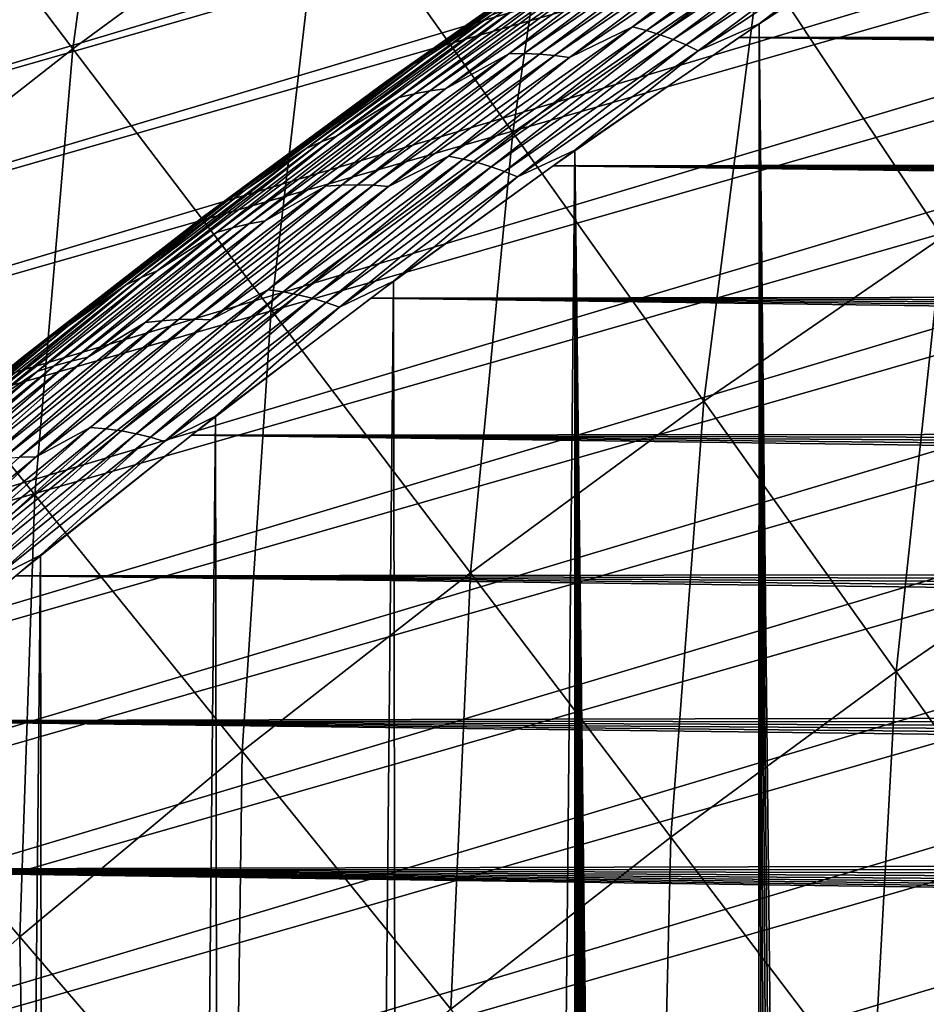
# Model space of a CAD drawing. Header units: millimetres. Extents: x -50 to 50, y -50 to 50.
# Tile 475 of 562: x -18.5 to -15.8, y 21.3 to 24.3. Entities that reach past the tile are written whole.
import ezdxf

# ---------------------------------------------------------------- set-up
doc = ezdxf.new("R2010")
doc.units = ezdxf.units.MM
doc.header["$LTSCALE"] = 65.185185
for name, color, linetype in [('1', 7, 'CONTINUOUS'), ('2', 7, 'CONTINUOUS'), ('29', 7, 'CONTINUOUS'), ('36', 7, 'CONTINUOUS'), ('39', 7, 'CONTINUOUS'), ('46', 7, 'CONTINUOUS')]:
    doc.layers.add(name, color=color, linetype=linetype)

msp = doc.modelspace()

# ---------------------------------------------------------------- linework, layer by layer
at = {"layer": '1', "color": 7, "linetype": 'Continuous', "true_color": 0xf5f5f5}
for points in [[(-15.7879, 24.6233), (11.0659, 24.2917), (-16.3566, 24.2492), (-15.7879, 24.6233)], [(11.0659, 24.2917), (11.012, 24.2), (-16.3566, 24.2492), (11.0659, 24.2917)], [(-16.3566, 24.2492), (10.8788, 23.9102), (-16.9164, 23.862), (-16.3566, 24.2492)], [(11.012, 24.2), (10.9627, 24.1057), (-16.3566, 24.2492), (11.012, 24.2)], [(10.9627, 24.1057), (10.9183, 24.009), (-16.3566, 24.2492), (10.9627, 24.1057)], [(10.9183, 24.009), (10.8788, 23.9102), (-16.3566, 24.2492), (10.9183, 24.009)], [(10.8788, 23.9102), (10.8444, 23.8095), (-16.9164, 23.862), (10.8788, 23.9102)], [(-16.9164, 23.862), (10.7723, 23.4989), (-17.4671, 23.462), (-16.9164, 23.862)], [(10.7911, 23.6036), (10.7723, 23.4989), (-16.9164, 23.862), (10.7911, 23.6036)], [(10.8444, 23.8095), (10.8151, 23.7073), (-16.9164, 23.862), (10.8444, 23.8095)], [(10.8151, 23.7073), (10.7911, 23.6036), (-16.9164, 23.862), (10.8151, 23.7073)], [(10.7723, 23.4989), (10.7589, 23.3933), (-17.4671, 23.462), (10.7723, 23.4989)], [(-17.4671, 23.462), (10.7508, 23.0744), (-18.0083, 23.0491), (-17.4671, 23.462)], [(10.7589, 23.3933), (10.7508, 23.2873), (-17.4671, 23.462), (10.7589, 23.3933)], [(10.7508, 23.2873), (10.7481, 23.1809), (-17.4671, 23.462), (10.7508, 23.2873)], [(10.7481, 23.1809), (10.7508, 23.0744), (-17.4671, 23.462), (10.7481, 23.1809)], [(-18.0083, 23.0491), (10.8151, 22.6545), (-18.5397, 22.6239), (-18.0083, 23.0491)], [(10.7508, 23.0744), (10.7589, 22.9685), (-18.0083, 23.0491), (10.7508, 23.0744)], [(10.7589, 22.9685), (10.7723, 22.8629), (-18.0083, 23.0491), (10.7589, 22.9685)], [(10.7723, 22.8629), (10.7911, 22.7582), (-18.0083, 23.0491), (10.7723, 22.8629)], [(10.7911, 22.7582), (10.8151, 22.6545), (-18.0083, 23.0491), (10.7911, 22.7582)], [(10.8151, 22.6545), (10.8444, 22.5522), (-18.5397, 22.6239), (10.8151, 22.6545)], [(-18.5397, 22.6239), (10.9627, 22.2561), (-19.0612, 22.1863), (-18.5397, 22.6239)], [(10.8444, 22.5522), (10.8788, 22.4515), (-18.5397, 22.6239), (10.8444, 22.5522)], [(10.8788, 22.4515), (10.9183, 22.3527), (-18.5397, 22.6239), (10.8788, 22.4515)], [(10.9183, 22.3527), (10.9627, 22.2561), (-18.5397, 22.6239), (10.9183, 22.3527)], [(10.9627, 22.2561), (11.012, 22.1617), (-19.0612, 22.1863), (10.9627, 22.2561)], [(-19.0612, 22.1863), (11.2547, 21.813), (-19.5723, 21.7368), (-19.0612, 22.1863)], [(11.1875, 21.8955), (11.2547, 21.813), (-19.0612, 22.1863), (11.1875, 21.8955)], [(11.012, 22.1617), (11.0659, 22.0701), (-19.0612, 22.1863), (11.012, 22.1617)], [(11.0659, 22.0701), (11.1245, 21.9812), (-19.0612, 22.1863), (11.0659, 22.0701)], [(11.1245, 21.9812), (11.1875, 21.8955), (-19.0612, 22.1863), (11.1245, 21.9812)], [(11.2547, 21.813), (11.326, 21.7341), (-19.5723, 21.7368), (11.2547, 21.813)], [(-19.5723, 21.7368), (11.9233, 21.2955), (-20.0728, 21.2755), (-19.5723, 21.7368)], [(11.326, 21.7341), (11.4013, 21.6588), (-19.5723, 21.7368), (11.326, 21.7341)], [(11.4013, 21.6588), (11.4802, 21.5875), (-19.5723, 21.7368), (11.4013, 21.6588)], [(11.4802, 21.5875), (11.5626, 21.5203), (-19.5723, 21.7368), (11.4802, 21.5875)], [(11.5626, 21.5203), (11.6484, 21.4573), (-19.5723, 21.7368), (11.5626, 21.5203)], [(11.6484, 21.4573), (11.7372, 21.3987), (-19.5723, 21.7368), (11.6484, 21.4573)], [(11.7372, 21.3987), (11.829, 21.3448), (-19.5723, 21.7368), (11.7372, 21.3987)], [(11.829, 21.3448), (11.9233, 21.2955), (-19.5723, 21.7368), (11.829, 21.3448)]]:
    msp.add_3dface(points, dxfattribs=at)
at = {"layer": '2', "color": 7, "linetype": 'Continuous', "true_color": 0xf5f5f5}
for points in [[(-15.729, 24.6609, 4.3), (-16.294, 24.2913, 4.3), (-15.7982, -20.4757, 4.3), (-15.729, 24.6609, 4.3)], [(-15.6776, -20.3497, 4.3), (-15.729, 24.6609, 4.3), (-15.7982, -20.4757, 4.3), (-15.6776, -20.3497, 4.3)], [(-16.294, 24.2913, 4.3), (-16.8502, 23.9089, 4.3), (-16.3132, -21.1781, 4.3), (-16.294, 24.2913, 4.3)], [(-16.2227, -21.0289, 4.3), (-16.294, 24.2913, 4.3), (-16.3132, -21.1781, 4.3), (-16.2227, -21.0289, 4.3)], [(-15.9133, -20.607, 4.3), (-16.294, 24.2913, 4.3), (-16.0225, -20.743, 4.3), (-15.9133, -20.607, 4.3)], [(-15.7982, -20.4757, 4.3), (-16.294, 24.2913, 4.3), (-15.9133, -20.607, 4.3), (-15.7982, -20.4757, 4.3)], [(-16.1257, -20.8838, 4.3), (-16.294, 24.2913, 4.3), (-16.2227, -21.0289, 4.3), (-16.1257, -20.8838, 4.3)], [(-16.0225, -20.743, 4.3), (-16.294, 24.2913, 4.3), (-16.1257, -20.8838, 4.3), (-16.0225, -20.743, 4.3)], [(-16.8502, 23.9089, 4.3), (-17.3975, 23.5136, 4.3), (-17.3196, -23.5711, 4.3), (-16.8502, 23.9089, 4.3)], [(-16.8491, -23.1781, 4.3), (-16.8502, 23.9089, 4.3), (-17.3196, -23.5711, 4.3), (-16.8491, -23.1781, 4.3)], [(-16.8453, -23.0035, 4.3), (-16.8502, 23.9089, 4.3), (-16.8491, -23.1781, 4.3), (-16.8453, -23.0035, 4.3)], [(-16.8339, -22.8295, 4.3), (-16.8502, 23.9089, 4.3), (-16.8453, -23.0035, 4.3), (-16.8339, -22.8295, 4.3)], [(-16.8149, -22.656, 4.3), (-16.8502, 23.9089, 4.3), (-16.8339, -22.8295, 4.3), (-16.8149, -22.656, 4.3)], [(-16.7883, -22.4835, 4.3), (-16.8502, 23.9089, 4.3), (-16.8149, -22.656, 4.3), (-16.7883, -22.4835, 4.3)], [(-16.7543, -22.3123, 4.3), (-16.8502, 23.9089, 4.3), (-16.7883, -22.4835, 4.3), (-16.7543, -22.3123, 4.3)], [(-16.7128, -22.1428, 4.3), (-16.8502, 23.9089, 4.3), (-16.7543, -22.3123, 4.3), (-16.7128, -22.1428, 4.3)], [(-16.664, -21.9753, 4.3), (-16.8502, 23.9089, 4.3), (-16.7128, -22.1428, 4.3), (-16.664, -21.9753, 4.3)], [(-16.6079, -21.81, 4.3), (-16.8502, 23.9089, 4.3), (-16.664, -21.9753, 4.3), (-16.6079, -21.81, 4.3)], [(-16.5446, -21.6474, 4.3), (-16.8502, 23.9089, 4.3), (-16.6079, -21.81, 4.3), (-16.5446, -21.6474, 4.3)], [(-16.4743, -21.4876, 4.3), (-16.8502, 23.9089, 4.3), (-16.5446, -21.6474, 4.3), (-16.4743, -21.4876, 4.3)], [(-16.3972, -21.3311, 4.3), (-16.8502, 23.9089, 4.3), (-16.4743, -21.4876, 4.3), (-16.3972, -21.3311, 4.3)], [(-16.3132, -21.1781, 4.3), (-16.8502, 23.9089, 4.3), (-16.3972, -21.3311, 4.3), (-16.3132, -21.1781, 4.3)], [(-17.3975, 23.5136, 4.3), (-17.9355, 23.1059, 4.3), (-17.8587, -23.1653, 4.3), (-17.3975, 23.5136, 4.3)], [(-17.3196, -23.5711, 4.3), (-17.3975, 23.5136, 4.3), (-17.8587, -23.1653, 4.3), (-17.3196, -23.5711, 4.3)], [(-17.9355, 23.1059, 4.3), (-18.464, 22.6858, 4.3), (-18.3886, -22.7469, 4.3), (-17.9355, 23.1059, 4.3)], [(-17.8587, -23.1653, 4.3), (-17.9355, 23.1059, 4.3), (-18.3886, -22.7469, 4.3), (-17.8587, -23.1653, 4.3)], [(-18.464, 22.6858, 4.3), (-18.9826, 22.2536, 4.3), (-18.9088, -22.3164, 4.3), (-18.464, 22.6858, 4.3)], [(-18.3886, -22.7469, 4.3), (-18.464, 22.6858, 4.3), (-18.9088, -22.3164, 4.3), (-18.3886, -22.7469, 4.3)]]:
    msp.add_3dface(points, dxfattribs=at)
at = {"layer": '29', "color": 7, "linetype": 'Continuous', "true_color": 0xf5f5f5}
for points in [[(-16.6769, 24.2819, 4.255), (-16.6345, 24.2709, 4.2687), (-16.113, 24.6596, 4.255), (-16.6769, 24.2819, 4.255)], [(-16.6769, 24.2819, 4.255), (-16.113, 24.6596, 4.255), (-16.3128, 24.5663, 4.2391), (-16.6769, 24.2819, 4.255)], [(-16.6345, 24.2709, 4.2687), (-16.0726, 24.6466, 4.2687), (-16.113, 24.6596, 4.255), (-16.6345, 24.2709, 4.2687)], [(-16.294, 24.2913, 4.3), (-15.729, 24.6609, 4.3), (-15.923, 24.5777, 4.2988), (-16.294, 24.2913, 4.3)], [(-16.6345, 24.2709, 4.2687), (-16.5932, 24.2581, 4.2799), (-16.0726, 24.6466, 4.2687), (-16.6345, 24.2709, 4.2687)], [(-16.5932, 24.2581, 4.2799), (-16.0332, 24.6318, 4.2799), (-16.0726, 24.6466, 4.2687), (-16.5932, 24.2581, 4.2799)], [(-16.5932, 24.2581, 4.2799), (-16.5533, 24.2434, 4.2887), (-16.0332, 24.6318, 4.2799), (-16.5932, 24.2581, 4.2799)], [(-16.5533, 24.2434, 4.2887), (-15.9952, 24.6152, 4.2887), (-16.0332, 24.6318, 4.2799), (-16.5533, 24.2434, 4.2887)], [(-16.5533, 24.2434, 4.2887), (-16.5148, 24.2271, 4.295), (-15.9952, 24.6152, 4.2887), (-16.5533, 24.2434, 4.2887)], [(-16.5148, 24.2271, 4.295), (-15.9584, 24.5972, 4.295), (-15.9952, 24.6152, 4.2887), (-16.5148, 24.2271, 4.295)], [(-16.5148, 24.2271, 4.295), (-16.4778, 24.2093, 4.2988), (-15.9584, 24.5972, 4.295), (-16.5148, 24.2271, 4.295)], [(-16.4778, 24.2093, 4.2988), (-15.923, 24.5777, 4.2988), (-15.9584, 24.5972, 4.295), (-16.4778, 24.2093, 4.2988)], [(-17.2979, 24.1901, 3.9064), (-16.7427, 24.5777, 3.9064), (-16.7826, 24.5582, 3.8712), (-17.2979, 24.1901, 3.9064)], [(-17.2979, 24.1901, 3.9064), (-17.1064, 24.3152, 3.941), (-16.7427, 24.5777, 3.9064), (-17.2979, 24.1901, 3.9064)], [(-17.0495, 24.2006, 4.1538), (-17.0033, 24.2011, 4.1781), (-16.4868, 24.5874, 4.1538), (-17.0495, 24.2006, 4.1538)], [(-17.0495, 24.2006, 4.1538), (-16.4868, 24.5874, 4.1538), (-16.6871, 24.4814, 4.1277), (-17.0495, 24.2006, 4.1538)], [(-17.0033, 24.2011, 4.1781), (-16.4427, 24.5854, 4.1781), (-16.4868, 24.5874, 4.1538), (-17.0033, 24.2011, 4.1781)], [(-17.0033, 24.2011, 4.1781), (-16.9572, 24.1995, 4.2005), (-16.4427, 24.5854, 4.1781), (-17.0033, 24.2011, 4.1781)], [(-16.9572, 24.1995, 4.2005), (-16.3988, 24.5813, 4.2005), (-16.4427, 24.5854, 4.1781), (-16.9572, 24.1995, 4.2005)], [(-16.9572, 24.1995, 4.2005), (-16.9119, 24.1953, 4.2209), (-16.3988, 24.5813, 4.2005), (-16.9572, 24.1995, 4.2005)], [(-16.9119, 24.1953, 4.2209), (-16.3556, 24.5748, 4.2209), (-16.3988, 24.5813, 4.2005), (-16.9119, 24.1953, 4.2209)], [(-16.9119, 24.1953, 4.2209), (-16.8671, 24.1891, 4.2391), (-16.3556, 24.5748, 4.2209), (-16.9119, 24.1953, 4.2209)], [(-16.8671, 24.1891, 4.2391), (-16.3128, 24.5663, 4.2391), (-16.3556, 24.5748, 4.2209), (-16.8671, 24.1891, 4.2391)], [(-16.8671, 24.1891, 4.2391), (-16.6769, 24.2819, 4.255), (-16.3128, 24.5663, 4.2391), (-16.8671, 24.1891, 4.2391)], [(-16.4778, 24.2093, 4.2988), (-16.294, 24.2913, 4.3), (-15.923, 24.5777, 4.2988), (-16.4778, 24.2093, 4.2988)], [(-17.3807, 24.1433, 3.8357), (-17.3399, 24.1679, 3.8712), (-16.8213, 24.5363, 3.8357), (-17.3807, 24.1433, 3.8357)], [(-17.3807, 24.1433, 3.8357), (-16.8213, 24.5363, 3.8357), (-16.8587, 24.5122, 3.8), (-17.3807, 24.1433, 3.8357)], [(-17.3399, 24.1679, 3.8712), (-16.7826, 24.5582, 3.8712), (-16.8213, 24.5363, 3.8357), (-17.3399, 24.1679, 3.8712)], [(-17.3399, 24.1679, 3.8712), (-17.2979, 24.1901, 3.9064), (-16.7826, 24.5582, 3.8712), (-17.3399, 24.1679, 3.8712)], [(-17.4201, 24.1165, 3.8), (-17.3807, 24.1433, 3.8357), (-16.8587, 24.5122, 3.8), (-17.4201, 24.1165, 3.8)], [(-17.2878, 24.0886, 4.0999), (-16.7321, 24.4779, 4.0999), (-16.777, 24.4718, 4.0705), (-17.2878, 24.0886, 4.0999)], [(-17.2878, 24.0886, 4.0999), (-17.2406, 24.0948, 4.1277), (-16.7321, 24.4779, 4.0999), (-17.2878, 24.0886, 4.0999)], [(-17.2406, 24.0948, 4.1277), (-16.6871, 24.4814, 4.1277), (-16.7321, 24.4779, 4.0999), (-17.2406, 24.0948, 4.1277)], [(-17.2406, 24.0948, 4.1277), (-17.0495, 24.2006, 4.1538), (-16.6871, 24.4814, 4.1277), (-17.2406, 24.0948, 4.1277)], [(-17.3818, 24.0685, 4.0398), (-16.8217, 24.4633, 4.0398), (-17.0186, 24.3462, 4.0079), (-17.3818, 24.0685, 4.0398)], [(-17.3818, 24.0685, 4.0398), (-17.3349, 24.0799, 4.0705), (-16.8217, 24.4633, 4.0398), (-17.3818, 24.0685, 4.0398)], [(-17.3349, 24.0799, 4.0705), (-17.2878, 24.0886, 4.0999), (-16.777, 24.4718, 4.0705), (-17.3349, 24.0799, 4.0705)], [(-17.3349, 24.0799, 4.0705), (-16.777, 24.4718, 4.0705), (-16.8217, 24.4633, 4.0398), (-17.3349, 24.0799, 4.0705)], [(-17.616, 23.9345, 3.9749), (-17.0629, 24.3319, 3.9749), (-17.1064, 24.3152, 3.941), (-17.616, 23.9345, 3.9749)], [(-17.616, 23.9345, 3.9749), (-17.5696, 23.9516, 4.0079), (-17.0629, 24.3319, 3.9749), (-17.616, 23.9345, 3.9749)], [(-17.5696, 23.9516, 4.0079), (-17.3818, 24.0685, 4.0398), (-17.0186, 24.3462, 4.0079), (-17.5696, 23.9516, 4.0079)], [(-17.5696, 23.9516, 4.0079), (-17.0186, 24.3462, 4.0079), (-17.0629, 24.3319, 3.9749), (-17.5696, 23.9516, 4.0079)], [(-17.6616, 23.9149, 3.941), (-17.616, 23.9345, 3.9749), (-17.1064, 24.3152, 3.941), (-17.6616, 23.9149, 3.941)], [(-17.6616, 23.9149, 3.941), (-17.1064, 24.3152, 3.941), (-17.2979, 24.1901, 3.9064), (-17.6616, 23.9149, 3.941)], [(-17.2319, 23.8912, 4.255), (-17.1876, 23.8824, 4.2687), (-16.6769, 24.2819, 4.255), (-17.2319, 23.8912, 4.255)], [(-17.2319, 23.8912, 4.255), (-16.6769, 24.2819, 4.255), (-16.8671, 24.1891, 4.2391), (-17.2319, 23.8912, 4.255)], [(-17.1876, 23.8824, 4.2687), (-16.6345, 24.2709, 4.2687), (-16.6769, 24.2819, 4.255), (-17.1876, 23.8824, 4.2687)], [(-17.1876, 23.8824, 4.2687), (-17.1444, 23.8717, 4.2799), (-16.6345, 24.2709, 4.2687), (-17.1876, 23.8824, 4.2687)], [(-17.1444, 23.8717, 4.2799), (-16.5932, 24.2581, 4.2799), (-16.6345, 24.2709, 4.2687), (-17.1444, 23.8717, 4.2799)], [(-16.8502, 23.9089, 4.3), (-16.294, 24.2913, 4.3), (-16.4778, 24.2093, 4.2988), (-16.8502, 23.9089, 4.3)], [(-17.1444, 23.8717, 4.2799), (-17.1028, 23.8589, 4.2887), (-16.5932, 24.2581, 4.2799), (-17.1444, 23.8717, 4.2799)], [(-17.1028, 23.8589, 4.2887), (-16.5533, 24.2434, 4.2887), (-16.5932, 24.2581, 4.2799), (-17.1028, 23.8589, 4.2887)], [(-17.1028, 23.8589, 4.2887), (-17.0626, 23.8445, 4.295), (-16.5533, 24.2434, 4.2887), (-17.1028, 23.8589, 4.2887)], [(-17.0626, 23.8445, 4.295), (-16.5148, 24.2271, 4.295), (-16.5533, 24.2434, 4.2887), (-17.0626, 23.8445, 4.295)], [(-17.0626, 23.8445, 4.295), (-17.024, 23.8284, 4.2988), (-16.5148, 24.2271, 4.295), (-17.0626, 23.8445, 4.295)], [(-17.024, 23.8284, 4.2988), (-16.4778, 24.2093, 4.2988), (-16.5148, 24.2271, 4.295), (-17.024, 23.8284, 4.2988)], [(-17.024, 23.8284, 4.2988), (-16.8502, 23.9089, 4.3), (-16.4778, 24.2093, 4.2988), (-17.024, 23.8284, 4.2988)], [(-17.8442, 23.7901, 3.9064), (-17.2979, 24.1901, 3.9064), (-17.3399, 24.1679, 3.8712), (-17.8442, 23.7901, 3.9064)], [(-17.8442, 23.7901, 3.9064), (-17.6616, 23.9149, 3.941), (-17.2979, 24.1901, 3.9064), (-17.8442, 23.7901, 3.9064)], [(-17.6032, 23.8009, 4.1538), (-17.0495, 24.2006, 4.1538), (-17.2406, 24.0948, 4.1277), (-17.6032, 23.8009, 4.1538)], [(-17.6032, 23.8009, 4.1538), (-17.5549, 23.804, 4.1781), (-17.0495, 24.2006, 4.1538), (-17.6032, 23.8009, 4.1538)], [(-17.5549, 23.804, 4.1781), (-17.0033, 24.2011, 4.1781), (-17.0495, 24.2006, 4.1538), (-17.5549, 23.804, 4.1781)], [(-17.5549, 23.804, 4.1781), (-17.5067, 23.8049, 4.2005), (-17.0033, 24.2011, 4.1781), (-17.5549, 23.804, 4.1781)], [(-17.5067, 23.8049, 4.2005), (-16.9572, 24.1995, 4.2005), (-17.0033, 24.2011, 4.1781), (-17.5067, 23.8049, 4.2005)], [(-17.5067, 23.8049, 4.2005), (-17.4594, 23.8033, 4.2209), (-16.9572, 24.1995, 4.2005), (-17.5067, 23.8049, 4.2005)], [(-17.4594, 23.8033, 4.2209), (-16.9119, 24.1953, 4.2209), (-16.9572, 24.1995, 4.2005), (-17.4594, 23.8033, 4.2209)], [(-17.4594, 23.8033, 4.2209), (-17.4126, 23.7994, 4.2391), (-16.9119, 24.1953, 4.2209), (-17.4594, 23.8033, 4.2209)], [(-17.4126, 23.7994, 4.2391), (-16.8671, 24.1891, 4.2391), (-16.9119, 24.1953, 4.2209), (-17.4126, 23.7994, 4.2391)], [(-17.4126, 23.7994, 4.2391), (-17.2319, 23.8912, 4.255), (-16.8671, 24.1891, 4.2391), (-17.4126, 23.7994, 4.2391)], [(-17.8881, 23.765, 3.8712), (-17.3399, 24.1679, 3.8712), (-17.3807, 24.1433, 3.8357), (-17.8881, 23.765, 3.8712)], [(-17.8881, 23.765, 3.8712), (-17.8442, 23.7901, 3.9064), (-17.3399, 24.1679, 3.8712), (-17.8881, 23.765, 3.8712)], [(-17.9722, 23.7079, 3.8), (-17.9308, 23.7376, 3.8357), (-17.4201, 24.1165, 3.8), (-17.9722, 23.7079, 3.8)], [(-17.9308, 23.7376, 3.8357), (-17.8881, 23.765, 3.8712), (-17.3807, 24.1433, 3.8357), (-17.9308, 23.7376, 3.8357)], [(-17.9308, 23.7376, 3.8357), (-17.3807, 24.1433, 3.8357), (-17.4201, 24.1165, 3.8), (-17.9308, 23.7376, 3.8357)], [(-17.8344, 23.6867, 4.0999), (-17.2878, 24.0886, 4.0999), (-17.3349, 24.0799, 4.0705), (-17.8344, 23.6867, 4.0999)], [(-17.8344, 23.6867, 4.0999), (-17.7851, 23.6957, 4.1277), (-17.2878, 24.0886, 4.0999), (-17.8344, 23.6867, 4.0999)], [(-17.7851, 23.6957, 4.1277), (-17.2406, 24.0948, 4.1277), (-17.2878, 24.0886, 4.0999), (-17.7851, 23.6957, 4.1277)], [(-17.7851, 23.6957, 4.1277), (-17.6032, 23.8009, 4.1538), (-17.2406, 24.0948, 4.1277), (-17.7851, 23.6957, 4.1277)], [(-17.9326, 23.661, 4.0398), (-17.3818, 24.0685, 4.0398), (-17.5696, 23.9516, 4.0079), (-17.9326, 23.661, 4.0398)], [(-17.9326, 23.661, 4.0398), (-17.8836, 23.6752, 4.0705), (-17.3818, 24.0685, 4.0398), (-17.9326, 23.661, 4.0398)], [(-17.8836, 23.6752, 4.0705), (-17.8344, 23.6867, 4.0999), (-17.3349, 24.0799, 4.0705), (-17.8836, 23.6752, 4.0705)], [(-17.8836, 23.6752, 4.0705), (-17.3349, 24.0799, 4.0705), (-17.3818, 24.0685, 4.0398), (-17.8836, 23.6752, 4.0705)], [(-18.1114, 23.5446, 4.0079), (-17.9326, 23.661, 4.0398), (-17.5696, 23.9516, 4.0079), (-18.1114, 23.5446, 4.0079)], [(-18.1114, 23.5446, 4.0079), (-17.5696, 23.9516, 4.0079), (-17.616, 23.9345, 3.9749), (-18.1114, 23.5446, 4.0079)], [(-18.2075, 23.502, 3.941), (-18.1599, 23.5245, 3.9749), (-17.6616, 23.9149, 3.941), (-18.2075, 23.502, 3.941)], [(-18.2075, 23.502, 3.941), (-17.6616, 23.9149, 3.941), (-17.8442, 23.7901, 3.9064), (-18.2075, 23.502, 3.941)], [(-18.1599, 23.5245, 3.9749), (-17.616, 23.9345, 3.9749), (-17.6616, 23.9149, 3.941), (-18.1599, 23.5245, 3.9749)], [(-18.1599, 23.5245, 3.9749), (-18.1114, 23.5446, 4.0079), (-17.616, 23.9345, 3.9749), (-18.1599, 23.5245, 3.9749)], [(-17.3975, 23.5136, 4.3), (-16.8502, 23.9089, 4.3), (-17.024, 23.8284, 4.2988), (-17.3975, 23.5136, 4.3)], [(-17.7777, 23.4879, 4.255), (-17.7316, 23.4814, 4.2687), (-17.2319, 23.8912, 4.255), (-17.7777, 23.4879, 4.255)], [(-17.7777, 23.4879, 4.255), (-17.2319, 23.8912, 4.255), (-17.4126, 23.7994, 4.2391), (-17.7777, 23.4879, 4.255)], [(-17.7316, 23.4814, 4.2687), (-17.1876, 23.8824, 4.2687), (-17.2319, 23.8912, 4.255), (-17.7316, 23.4814, 4.2687)], [(-17.7316, 23.4814, 4.2687), (-17.6867, 23.4728, 4.2799), (-17.1876, 23.8824, 4.2687), (-17.7316, 23.4814, 4.2687)], [(-17.6867, 23.4728, 4.2799), (-17.1444, 23.8717, 4.2799), (-17.1876, 23.8824, 4.2687), (-17.6867, 23.4728, 4.2799)], [(-17.6867, 23.4728, 4.2799), (-17.6434, 23.462, 4.2887), (-17.1444, 23.8717, 4.2799), (-17.6867, 23.4728, 4.2799)], [(-17.6434, 23.462, 4.2887), (-17.1028, 23.8589, 4.2887), (-17.1444, 23.8717, 4.2799), (-17.6434, 23.462, 4.2887)], [(-17.6434, 23.462, 4.2887), (-17.6015, 23.4495, 4.295), (-17.1028, 23.8589, 4.2887), (-17.6434, 23.462, 4.2887)], [(-17.6015, 23.4495, 4.295), (-17.0626, 23.8445, 4.295), (-17.1028, 23.8589, 4.2887), (-17.6015, 23.4495, 4.295)], [(-17.6015, 23.4495, 4.295), (-17.5614, 23.4352, 4.2988), (-17.0626, 23.8445, 4.295), (-17.6015, 23.4495, 4.295)], [(-17.5614, 23.4352, 4.2988), (-17.024, 23.8284, 4.2988), (-17.0626, 23.8445, 4.295), (-17.5614, 23.4352, 4.2988)], [(-17.5614, 23.4352, 4.2988), (-17.3975, 23.5136, 4.3), (-17.024, 23.8284, 4.2988), (-17.5614, 23.4352, 4.2988)], [(-18.3812, 23.3777, 3.9064), (-17.8442, 23.7901, 3.9064), (-17.8881, 23.765, 3.8712), (-18.3812, 23.3777, 3.9064)], [(-18.3812, 23.3777, 3.9064), (-18.2075, 23.502, 3.941), (-17.8442, 23.7901, 3.9064), (-18.3812, 23.3777, 3.9064)], [(-18.1475, 23.3885, 4.1538), (-17.6032, 23.8009, 4.1538), (-17.7851, 23.6957, 4.1277), (-18.1475, 23.3885, 4.1538)], [(-18.1475, 23.3885, 4.1538), (-18.0972, 23.3944, 4.1781), (-17.6032, 23.8009, 4.1538), (-18.1475, 23.3885, 4.1538)], [(-18.0972, 23.3944, 4.1781), (-17.5549, 23.804, 4.1781), (-17.6032, 23.8009, 4.1538), (-18.0972, 23.3944, 4.1781)], [(-18.0972, 23.3944, 4.1781), (-18.0471, 23.3979, 4.2005), (-17.5549, 23.804, 4.1781), (-18.0972, 23.3944, 4.1781)], [(-18.0471, 23.3979, 4.2005), (-17.5067, 23.8049, 4.2005), (-17.5549, 23.804, 4.1781), (-18.0471, 23.3979, 4.2005)], [(-18.0471, 23.3979, 4.2005), (-17.9978, 23.3988, 4.2209), (-17.5067, 23.8049, 4.2005), (-18.0471, 23.3979, 4.2005)], [(-17.9978, 23.3988, 4.2209), (-17.4594, 23.8033, 4.2209), (-17.5067, 23.8049, 4.2005), (-17.9978, 23.3988, 4.2209)], [(-17.9978, 23.3988, 4.2209), (-17.9492, 23.3974, 4.2391), (-17.4594, 23.8033, 4.2209), (-17.9978, 23.3988, 4.2209)], [(-17.9492, 23.3974, 4.2391), (-17.4126, 23.7994, 4.2391), (-17.4594, 23.8033, 4.2209), (-17.9492, 23.3974, 4.2391)], [(-17.9492, 23.3974, 4.2391), (-17.7777, 23.4879, 4.255), (-17.4126, 23.7994, 4.2391), (-17.9492, 23.3974, 4.2391)], [(-18.427, 23.3496, 3.8712), (-17.8881, 23.765, 3.8712), (-17.9308, 23.7376, 3.8357), (-18.427, 23.3496, 3.8712)], [(-18.427, 23.3496, 3.8712), (-18.3812, 23.3777, 3.9064), (-17.8881, 23.765, 3.8712), (-18.427, 23.3496, 3.8712)], [(-18.4715, 23.3193, 3.8357), (-18.427, 23.3496, 3.8712), (-17.9308, 23.7376, 3.8357), (-18.4715, 23.3193, 3.8357)], [(-18.4715, 23.3193, 3.8357), (-17.9308, 23.7376, 3.8357), (-17.9722, 23.7079, 3.8), (-18.4715, 23.3193, 3.8357)], [(-18.5147, 23.2867, 3.8), (-18.4715, 23.3193, 3.8357), (-17.9722, 23.7079, 3.8), (-18.5147, 23.2867, 3.8)], [(-18.4229, 23.258, 4.0705), (-18.3717, 23.2725, 4.0999), (-17.8836, 23.6752, 4.0705), (-18.4229, 23.258, 4.0705)], [(-18.4229, 23.258, 4.0705), (-17.8836, 23.6752, 4.0705), (-17.9326, 23.661, 4.0398), (-18.4229, 23.258, 4.0705)], [(-18.3717, 23.2725, 4.0999), (-17.8344, 23.6867, 4.0999), (-17.8836, 23.6752, 4.0705), (-18.3717, 23.2725, 4.0999)], [(-18.3717, 23.2725, 4.0999), (-18.3204, 23.2843, 4.1277), (-17.8344, 23.6867, 4.0999), (-18.3717, 23.2725, 4.0999)], [(-18.3204, 23.2843, 4.1277), (-18.1475, 23.3885, 4.1538), (-17.7851, 23.6957, 4.1277), (-18.3204, 23.2843, 4.1277)], [(-18.3204, 23.2843, 4.1277), (-17.7851, 23.6957, 4.1277), (-17.8344, 23.6867, 4.0999), (-18.3204, 23.2843, 4.1277)], [(-18.4739, 23.2408, 4.0398), (-17.9326, 23.661, 4.0398), (-18.1114, 23.5446, 4.0079), (-18.4739, 23.2408, 4.0398)], [(-18.4739, 23.2408, 4.0398), (-18.4229, 23.258, 4.0705), (-17.9326, 23.661, 4.0398), (-18.4739, 23.2408, 4.0398)], [(-18.6942, 23.1022, 3.9749), (-18.1599, 23.5245, 3.9749), (-18.2075, 23.502, 3.941), (-18.6942, 23.1022, 3.9749)], [(-18.6942, 23.1022, 3.9749), (-18.6439, 23.1253, 4.0079), (-18.1599, 23.5245, 3.9749), (-18.6942, 23.1022, 3.9749)], [(-18.6439, 23.1253, 4.0079), (-18.4739, 23.2408, 4.0398), (-18.1114, 23.5446, 4.0079), (-18.6439, 23.1253, 4.0079)], [(-18.6439, 23.1253, 4.0079), (-18.1114, 23.5446, 4.0079), (-18.1599, 23.5245, 3.9749), (-18.6439, 23.1253, 4.0079)], [(-18.7437, 23.0766, 3.941), (-18.6942, 23.1022, 3.9749), (-18.2075, 23.502, 3.941), (-18.7437, 23.0766, 3.941)], [(-18.7437, 23.0766, 3.941), (-18.2075, 23.502, 3.941), (-18.3812, 23.3777, 3.9064), (-18.7437, 23.0766, 3.941)], [(-17.9355, 23.1059, 4.3), (-17.3975, 23.5136, 4.3), (-17.5614, 23.4352, 4.2988), (-17.9355, 23.1059, 4.3)], [(-18.3141, 23.0721, 4.255), (-18.2662, 23.0679, 4.2687), (-17.7777, 23.4879, 4.255), (-18.3141, 23.0721, 4.255)], [(-18.3141, 23.0721, 4.255), (-17.7777, 23.4879, 4.255), (-17.9492, 23.3974, 4.2391), (-18.3141, 23.0721, 4.255)], [(-18.2662, 23.0679, 4.2687), (-17.7316, 23.4814, 4.2687), (-17.7777, 23.4879, 4.255), (-18.2662, 23.0679, 4.2687)], [(-18.2662, 23.0679, 4.2687), (-18.2196, 23.0615, 4.2799), (-17.7316, 23.4814, 4.2687), (-18.2662, 23.0679, 4.2687)], [(-18.2196, 23.0615, 4.2799), (-17.6867, 23.4728, 4.2799), (-17.7316, 23.4814, 4.2687), (-18.2196, 23.0615, 4.2799)], [(-18.2196, 23.0615, 4.2799), (-18.1747, 23.0529, 4.2887), (-17.6867, 23.4728, 4.2799), (-18.2196, 23.0615, 4.2799)], [(-18.1747, 23.0529, 4.2887), (-17.6434, 23.462, 4.2887), (-17.6867, 23.4728, 4.2799), (-18.1747, 23.0529, 4.2887)], [(-18.1747, 23.0529, 4.2887), (-18.1313, 23.0423, 4.295), (-17.6434, 23.462, 4.2887), (-18.1747, 23.0529, 4.2887)], [(-18.1313, 23.0423, 4.295), (-17.6015, 23.4495, 4.295), (-17.6434, 23.462, 4.2887), (-18.1313, 23.0423, 4.295)], [(-18.1313, 23.0423, 4.295), (-18.0897, 23.0298, 4.2988), (-17.6015, 23.4495, 4.295), (-18.1313, 23.0423, 4.295)], [(-18.0897, 23.0298, 4.2988), (-17.5614, 23.4352, 4.2988), (-17.6015, 23.4495, 4.295), (-18.0897, 23.0298, 4.2988)], [(-18.0897, 23.0298, 4.2988), (-17.9355, 23.1059, 4.3), (-17.5614, 23.4352, 4.2988), (-18.0897, 23.0298, 4.2988)], [(-18.9086, 22.9531, 3.9064), (-18.3812, 23.3777, 3.9064), (-18.427, 23.3496, 3.8712), (-18.9086, 22.9531, 3.9064)], [(-18.9086, 22.9531, 3.9064), (-18.7437, 23.0766, 3.941), (-18.3812, 23.3777, 3.9064), (-18.9086, 22.9531, 3.9064)], [(-18.6822, 22.9637, 4.1538), (-18.1475, 23.3885, 4.1538), (-18.3204, 23.2843, 4.1277), (-18.6822, 22.9637, 4.1538)], [(-18.6822, 22.9637, 4.1538), (-18.63, 22.9724, 4.1781), (-18.1475, 23.3885, 4.1538), (-18.6822, 22.9637, 4.1538)], [(-18.63, 22.9724, 4.1781), (-18.0972, 23.3944, 4.1781), (-18.1475, 23.3885, 4.1538), (-18.63, 22.9724, 4.1781)], [(-18.63, 22.9724, 4.1781), (-18.578, 22.9787, 4.2005), (-18.0972, 23.3944, 4.1781), (-18.63, 22.9724, 4.1781)], [(-18.578, 22.9787, 4.2005), (-18.0471, 23.3979, 4.2005), (-18.0972, 23.3944, 4.1781), (-18.578, 22.9787, 4.2005)], [(-18.578, 22.9787, 4.2005), (-18.5269, 22.9822, 4.2209), (-18.0471, 23.3979, 4.2005), (-18.578, 22.9787, 4.2005)], [(-18.5269, 22.9822, 4.2209), (-18.4764, 22.9833, 4.2391), (-17.9978, 23.3988, 4.2209), (-18.5269, 22.9822, 4.2209)], [(-18.5269, 22.9822, 4.2209), (-17.9978, 23.3988, 4.2209), (-18.0471, 23.3979, 4.2005), (-18.5269, 22.9822, 4.2209)], [(-18.4764, 22.9833, 4.2391), (-17.9492, 23.3974, 4.2391), (-17.9978, 23.3988, 4.2209), (-18.4764, 22.9833, 4.2391)], [(-18.4764, 22.9833, 4.2391), (-18.3141, 23.0721, 4.255), (-17.9492, 23.3974, 4.2391), (-18.4764, 22.9833, 4.2391)], [(-18.9563, 22.922, 3.8712), (-18.427, 23.3496, 3.8712), (-18.4715, 23.3193, 3.8357), (-18.9563, 22.922, 3.8712)], [(-18.9563, 22.922, 3.8712), (-18.9086, 22.9531, 3.9064), (-18.427, 23.3496, 3.8712), (-18.9563, 22.922, 3.8712)], [(-19.0025, 22.8887, 3.8357), (-18.9563, 22.922, 3.8712), (-18.4715, 23.3193, 3.8357), (-19.0025, 22.8887, 3.8357)], [(-19.0025, 22.8887, 3.8357), (-18.4715, 23.3193, 3.8357), (-18.5147, 23.2867, 3.8), (-19.0025, 22.8887, 3.8357)], [(-19.0473, 22.8531, 3.8), (-19.0025, 22.8887, 3.8357), (-18.5147, 23.2867, 3.8), (-19.0473, 22.8531, 3.8)], [(-18.8462, 22.8608, 4.1277), (-18.6822, 22.9637, 4.1538), (-18.3204, 23.2843, 4.1277), (-18.8462, 22.8608, 4.1277)], [(-18.8462, 22.8608, 4.1277), (-18.3204, 23.2843, 4.1277), (-18.3717, 23.2725, 4.0999), (-18.8462, 22.8608, 4.1277)], [(-18.9524, 22.8286, 4.0705), (-18.8994, 22.846, 4.0999), (-18.4229, 23.258, 4.0705), (-18.9524, 22.8286, 4.0705)], [(-18.9524, 22.8286, 4.0705), (-18.4229, 23.258, 4.0705), (-18.4739, 23.2408, 4.0398), (-18.9524, 22.8286, 4.0705)], [(-18.8994, 22.846, 4.0999), (-18.3717, 23.2725, 4.0999), (-18.4229, 23.258, 4.0705), (-18.8994, 22.846, 4.0999)], [(-18.8994, 22.846, 4.0999), (-18.8462, 22.8608, 4.1277), (-18.3717, 23.2725, 4.0999), (-18.8994, 22.846, 4.0999)], [(-19.0054, 22.8083, 4.0398), (-18.4739, 23.2408, 4.0398), (-18.6439, 23.1253, 4.0079), (-19.0054, 22.8083, 4.0398)], [(-19.0054, 22.8083, 4.0398), (-18.9524, 22.8286, 4.0705), (-18.4739, 23.2408, 4.0398), (-19.0054, 22.8083, 4.0398)], [(-18.464, 22.6858, 4.3), (-17.9355, 23.1059, 4.3), (-18.0897, 23.0298, 4.2988), (-18.464, 22.6858, 4.3)], [(-18.8407, 22.6441, 4.255), (-18.7912, 22.6423, 4.2687), (-18.3141, 23.0721, 4.255), (-18.8407, 22.6441, 4.255)], [(-18.8407, 22.6441, 4.255), (-18.3141, 23.0721, 4.255), (-18.4764, 22.9833, 4.2391), (-18.8407, 22.6441, 4.255)], [(-18.7912, 22.6423, 4.2687), (-18.2662, 23.0679, 4.2687), (-18.3141, 23.0721, 4.255), (-18.7912, 22.6423, 4.2687)], [(-18.7912, 22.6423, 4.2687), (-18.743, 22.6382, 4.2799), (-18.2662, 23.0679, 4.2687), (-18.7912, 22.6423, 4.2687)], [(-18.743, 22.6382, 4.2799), (-18.2196, 23.0615, 4.2799), (-18.2662, 23.0679, 4.2687), (-18.743, 22.6382, 4.2799)], [(-18.743, 22.6382, 4.2799), (-18.6966, 22.6317, 4.2887), (-18.2196, 23.0615, 4.2799), (-18.743, 22.6382, 4.2799)], [(-18.6966, 22.6317, 4.2887), (-18.1747, 23.0529, 4.2887), (-18.2196, 23.0615, 4.2799), (-18.6966, 22.6317, 4.2887)], [(-18.6966, 22.6317, 4.2887), (-18.6517, 22.6231, 4.295), (-18.1747, 23.0529, 4.2887), (-18.6966, 22.6317, 4.2887)], [(-18.6517, 22.6231, 4.295), (-18.1313, 23.0423, 4.295), (-18.1747, 23.0529, 4.2887), (-18.6517, 22.6231, 4.295)], [(-18.6517, 22.6231, 4.295), (-18.6087, 22.6125, 4.2988), (-18.1313, 23.0423, 4.295), (-18.6517, 22.6231, 4.295)], [(-18.6087, 22.6125, 4.2988), (-18.0897, 23.0298, 4.2988), (-18.1313, 23.0423, 4.295), (-18.6087, 22.6125, 4.2988)], [(-18.6087, 22.6125, 4.2988), (-18.464, 22.6858, 4.3), (-18.0897, 23.0298, 4.2988), (-18.6087, 22.6125, 4.2988)], [(-18.9941, 22.5574, 4.2391), (-18.4764, 22.9833, 4.2391), (-18.5269, 22.9822, 4.2209), (-18.9941, 22.5574, 4.2391)], [(-18.9941, 22.5574, 4.2391), (-18.8407, 22.6441, 4.255), (-18.4764, 22.9833, 4.2391), (-18.9941, 22.5574, 4.2391)], [(-18.9826, 22.2536, 4.3), (-18.464, 22.6858, 4.3), (-18.6087, 22.6125, 4.2988), (-18.9826, 22.2536, 4.3)]]:
    msp.add_3dface(points, dxfattribs=at)
at = {"layer": '36', "color": 15, "linetype": 'Continuous', "true_color": 0xaf503c}
for points in [[(-18.9603, 24.9997, -10.6921), (-18.1815, 25.5717, -10.6921), (-18.3658, 24.2159, -11.1346), (-18.9603, 24.9997, -10.6921)], [(-18.3658, 24.2159, -11.1346), (-18.1815, 25.5717, -10.6921), (-17.6115, 24.7699, -11.1346), (-18.3658, 24.2159, -11.1346)], [(-17.6115, 24.7699, -11.1346), (-16.8404, 25.3004, -11.1346), (-17.0378, 23.963, -11.5629), (-17.6115, 24.7699, -11.1346)], [(-17.0378, 23.963, -11.5629), (-16.8404, 25.3004, -11.1346), (-16.2919, 24.4762, -11.5629), (-17.0378, 23.963, -11.5629)], [(-19.1028, 23.6389, -11.1346), (-18.9603, 24.9997, -10.6921), (-18.3658, 24.2159, -11.1346), (-19.1028, 23.6389, -11.1346)], [(-16.2919, 24.4762, -11.5629), (-15.5305, 24.9663, -11.5629), (-15.74, 23.6471, -11.977), (-16.2919, 24.4762, -11.5629)], [(-18.3658, 24.2159, -11.1346), (-17.6115, 24.7699, -11.1346), (-17.7676, 23.427, -11.5629), (-18.3658, 24.2159, -11.1346)], [(-17.7676, 23.427, -11.5629), (-17.6115, 24.7699, -11.1346), (-17.0378, 23.963, -11.5629), (-17.7676, 23.427, -11.5629)], [(-17.0378, 23.963, -11.5629), (-16.2919, 24.4762, -11.5629), (-16.4606, 23.1512, -11.977), (-17.0378, 23.963, -11.5629)], [(-16.4606, 23.1512, -11.977), (-16.2919, 24.4762, -11.5629), (-15.74, 23.6471, -11.977), (-16.4606, 23.1512, -11.977)], [(-19.1028, 23.6389, -11.1346), (-18.3658, 24.2159, -11.1346), (-18.4805, 22.8689, -11.5629), (-19.1028, 23.6389, -11.1346)], [(-18.4805, 22.8689, -11.5629), (-18.3658, 24.2159, -11.1346), (-17.7676, 23.427, -11.5629), (-18.4805, 22.8689, -11.5629)], [(-17.7676, 23.427, -11.5629), (-17.0378, 23.963, -11.5629), (-17.1657, 22.6334, -11.977), (-17.7676, 23.427, -11.5629)], [(-17.1657, 22.6334, -11.977), (-17.0378, 23.963, -11.5629), (-16.4606, 23.1512, -11.977), (-17.1657, 22.6334, -11.977)], [(-16.4606, 23.1512, -11.977), (-15.74, 23.6471, -11.977), (-15.8801, 22.3347, -12.3767), (-16.4606, 23.1512, -11.977)], [(-15.8801, 22.3347, -12.3767), (-15.74, 23.6471, -11.977), (-15.1849, 22.813, -12.3767), (-15.8801, 22.3347, -12.3767)], [(-19.1759, 22.289, -11.5629), (-19.1028, 23.6389, -11.1346), (-18.4805, 22.8689, -11.5629), (-19.1759, 22.289, -11.5629)], [(-18.4805, 22.8689, -11.5629), (-17.7676, 23.427, -11.5629), (-17.8545, 22.0941, -11.977), (-18.4805, 22.8689, -11.5629)], [(-17.8545, 22.0941, -11.977), (-17.7676, 23.427, -11.5629), (-17.1657, 22.6334, -11.977), (-17.8545, 22.0941, -11.977)], [(-17.1657, 22.6334, -11.977), (-16.4606, 23.1512, -11.977), (-16.5603, 21.8351, -12.3767), (-17.1657, 22.6334, -11.977)], [(-16.5603, 21.8351, -12.3767), (-16.4606, 23.1512, -11.977), (-15.8801, 22.3347, -12.3767), (-16.5603, 21.8351, -12.3767)], [(-19.1759, 22.289, -11.5629), (-18.4805, 22.8689, -11.5629), (-18.5263, 21.5339, -11.977), (-19.1759, 22.289, -11.5629)], [(-18.5263, 21.5339, -11.977), (-18.4805, 22.8689, -11.5629), (-17.8545, 22.0941, -11.977), (-18.5263, 21.5339, -11.977)], [(-15.8801, 22.3347, -12.3767), (-15.1849, 22.813, -12.3767), (-15.2963, 21.5136, -12.7621), (-15.8801, 22.3347, -12.3767)], [(-17.8545, 22.0941, -11.977), (-17.1657, 22.6334, -11.977), (-17.2248, 21.3149, -12.3767), (-17.8545, 22.0941, -11.977)], [(-17.2248, 21.3149, -12.3767), (-17.1657, 22.6334, -11.977), (-16.5603, 21.8351, -12.3767), (-17.2248, 21.3149, -12.3767)], [(-16.5603, 21.8351, -12.3767), (-15.8801, 22.3347, -12.3767), (-15.9515, 21.0324, -12.7621), (-16.5603, 21.8351, -12.3767)], [(-15.9515, 21.0324, -12.7621), (-15.8801, 22.3347, -12.3767), (-15.2963, 21.5136, -12.7621), (-15.9515, 21.0324, -12.7621)], [(-19.1806, 20.9533, -11.977), (-19.1759, 22.289, -11.5629), (-18.5263, 21.5339, -11.977), (-19.1806, 20.9533, -11.977)], [(-18.5263, 21.5339, -11.977), (-17.8545, 22.0941, -11.977), (-17.8729, 20.7744, -12.3767), (-18.5263, 21.5339, -11.977)], [(-17.8729, 20.7744, -12.3767), (-17.8545, 22.0941, -11.977), (-17.2248, 21.3149, -12.3767), (-17.8729, 20.7744, -12.3767)], [(-17.2248, 21.3149, -12.3767), (-16.5603, 21.8351, -12.3767), (-16.5915, 20.5313, -12.7621), (-17.2248, 21.3149, -12.3767)], [(-16.5915, 20.5313, -12.7621), (-16.5603, 21.8351, -12.3767), (-15.9515, 21.0324, -12.7621), (-16.5915, 20.5313, -12.7621)], [(-19.1806, 20.9533, -11.977), (-18.5263, 21.5339, -11.977), (-18.5041, 20.2143, -12.3767), (-19.1806, 20.9533, -11.977)], [(-18.5041, 20.2143, -12.3767), (-18.5263, 21.5339, -11.977), (-17.8729, 20.7744, -12.3767), (-18.5041, 20.2143, -12.3767)], [(-15.9515, 21.0324, -12.7621), (-15.2963, 21.5136, -12.7621), (-15.3394, 20.2253, -13.133), (-15.9515, 21.0324, -12.7621)]]:
    msp.add_3dface(points, dxfattribs=at)
at = {"layer": '39', "color": 15, "linetype": 'Continuous', "true_color": 0xaf503c}
for points in [[(-43.4712, 24.0976, 4.5), (23.3127, 43.8943, 4.5), (-43.0342, 24.8696, 4.5), (-43.4712, 24.0976, 4.5)], [(24.0925, 43.4711, 4.5), (23.3127, 43.8943, 4.5), (-43.4712, 24.0976, 4.5), (24.0925, 43.4711, 4.5)], [(-43.8943, 23.3179, 4.5), (24.0925, 43.4711, 4.5), (-43.4712, 24.0976, 4.5), (-43.8943, 23.3179, 4.5)], [(24.8645, 43.0341, 4.5), (24.0925, 43.4711, 4.5), (-43.8943, 23.3179, 4.5), (24.8645, 43.0341, 4.5)], [(25.6286, 42.5834, 4.5), (24.8645, 43.0341, 4.5), (-44.3035, 22.5307, 4.5), (25.6286, 42.5834, 4.5)], [(-44.3035, 22.5307, 4.5), (24.8645, 43.0341, 4.5), (-43.8943, 23.3179, 4.5), (-44.3035, 22.5307, 4.5)], [(26.3846, 42.1192, 4.5), (25.6286, 42.5834, 4.5), (-44.6985, 21.7364, 4.5), (26.3846, 42.1192, 4.5)], [(-44.6985, 21.7364, 4.5), (25.6286, 42.5834, 4.5), (-44.3035, 22.5307, 4.5), (-44.6985, 21.7364, 4.5)], [(-45.0793, 20.9352, 4.5), (26.3846, 42.1192, 4.5), (-44.6985, 21.7364, 4.5), (-45.0793, 20.9352, 4.5)], [(27.1321, 41.6415, 4.5), (26.3846, 42.1192, 4.5), (-45.0793, 20.9352, 4.5), (27.1321, 41.6415, 4.5)], [(-45.4458, 20.1272, 4.5), (27.1321, 41.6415, 4.5), (-45.0793, 20.9352, 4.5), (-45.4458, 20.1272, 4.5)], [(27.871, 41.1505, 4.5), (27.1321, 41.6415, 4.5), (-45.4458, 20.1272, 4.5), (27.871, 41.1505, 4.5)], [(28.601, 40.6464, 4.5), (27.871, 41.1505, 4.5), (-45.7978, 19.313, 4.5), (28.601, 40.6464, 4.5)], [(-45.7978, 19.313, 4.5), (27.871, 41.1505, 4.5), (-45.4458, 20.1272, 4.5), (-45.7978, 19.313, 4.5)], [(28.601, 40.6464, 4.5), (-45.7978, 19.313, 4.5), (-8.8836, 29.7032, 4.5), (28.601, 40.6464, 4.5)], [(-8.8836, 29.7032, 4.5), (-46.1351, 18.4924, 4.5), (-9.5525, 29.4949, 4.5), (-8.8836, 29.7032, 4.5)], [(-45.7978, 19.313, 4.5), (-46.1351, 18.4924, 4.5), (-8.8836, 29.7032, 4.5), (-45.7978, 19.313, 4.5)], [(-9.5525, 29.4949, 4.5), (-46.1351, 18.4924, 4.5), (-10.2166, 29.2715, 4.5), (-9.5525, 29.4949, 4.5)], [(-10.2166, 29.2715, 4.5), (-46.1351, 18.4924, 4.5), (-10.8754, 29.0332, 4.5), (-10.2166, 29.2715, 4.5)], [(-10.8754, 29.0332, 4.5), (-46.1351, 18.4924, 4.5), (-11.5287, 28.7801, 4.5), (-10.8754, 29.0332, 4.5)], [(-11.5287, 28.7801, 4.5), (-46.1351, 18.4924, 4.5), (-12.1761, 28.5123, 4.5), (-11.5287, 28.7801, 4.5)], [(-12.1761, 28.5123, 4.5), (-46.1351, 18.4924, 4.5), (-12.8173, 28.2299, 4.5), (-12.1761, 28.5123, 4.5)], [(-12.8173, 28.2299, 4.5), (-46.1351, 18.4924, 4.5), (-13.452, 27.9331, 4.5), (-12.8173, 28.2299, 4.5)], [(-13.452, 27.9331, 4.5), (-46.1351, 18.4924, 4.5), (-14.0797, 27.622, 4.5), (-13.452, 27.9331, 4.5)], [(-14.0797, 27.622, 4.5), (-46.4578, 17.6661, 4.5), (-14.7004, 27.2968, 4.5), (-14.0797, 27.622, 4.5)], [(-46.1351, 18.4924, 4.5), (-46.4578, 17.6661, 4.5), (-14.0797, 27.622, 4.5), (-46.1351, 18.4924, 4.5)], [(-14.7004, 27.2968, 4.5), (-46.4578, 17.6661, 4.5), (-15.3134, 26.9577, 4.5), (-14.7004, 27.2968, 4.5)], [(-15.3134, 26.9577, 4.5), (-46.4578, 17.6661, 4.5), (-15.9187, 26.6047, 4.5), (-15.3134, 26.9577, 4.5)], [(-15.9187, 26.6047, 4.5), (-46.4578, 17.6661, 4.5), (-16.5158, 26.2383, 4.5), (-15.9187, 26.6047, 4.5)], [(-16.5158, 26.2383, 4.5), (-46.7657, 16.8341, 4.5), (-17.1045, 25.8584, 4.5), (-16.5158, 26.2383, 4.5)], [(-46.4578, 17.6661, 4.5), (-46.7657, 16.8341, 4.5), (-16.5158, 26.2383, 4.5), (-46.4578, 17.6661, 4.5)], [(-17.1045, 25.8584, 4.5), (-46.7657, 16.8341, 4.5), (-17.6845, 25.4653, 4.5), (-17.1045, 25.8584, 4.5)], [(-17.6845, 25.4653, 4.5), (-46.7657, 16.8341, 4.5), (-18.2554, 25.0592, 4.5), (-17.6845, 25.4653, 4.5)], [(-18.2554, 25.0592, 4.5), (-46.7657, 16.8341, 4.5), (-18.817, 24.6403, 4.5), (-18.2554, 25.0592, 4.5)]]:
    msp.add_3dface(points, dxfattribs=at)
at = {"layer": '46', "color": 15, "linetype": 'Continuous', "true_color": 0xaf503c}
for points in [[(2.8969, 30.8666), (-18.817, 24.6403), (-19.369, 24.2088), (2.8969, 30.8666)], [(3.5937, 30.7932), (2.8969, 30.8666), (-19.369, 24.2088), (3.5937, 30.7932)], [(3.5937, 30.7932), (-19.369, 24.2088), (-19.9111, 23.7649), (3.5937, 30.7932)], [(4.2886, 30.7041), (3.5937, 30.7932), (-19.9111, 23.7649), (4.2886, 30.7041)], [(4.2886, 30.7041), (-19.9111, 23.7649), (-20.443, 23.3089), (4.2886, 30.7041)], [(4.9814, 30.5993), (4.2886, 30.7041), (-20.443, 23.3089), (4.9814, 30.5993)], [(4.9814, 30.5993), (-20.443, 23.3089), (-20.9645, 22.8411), (4.9814, 30.5993)], [(5.6716, 30.4788), (4.9814, 30.5993), (-20.9645, 22.8411), (5.6716, 30.4788)], [(5.6716, 30.4788), (-20.9645, 22.8411), (-21.4753, 22.3615), (5.6716, 30.4788)], [(6.3589, 30.3428), (5.6716, 30.4788), (-21.4753, 22.3615), (6.3589, 30.3428)], [(7.0429, 30.1913), (6.3589, 30.3428), (-21.9751, 21.8705), (7.0429, 30.1913)], [(6.3589, 30.3428), (-21.4753, 22.3615), (-21.9751, 21.8705), (6.3589, 30.3428)], [(7.0429, 30.1913), (-21.9751, 21.8705), (-22.4637, 21.3683), (7.0429, 30.1913)], [(7.7234, 30.0244), (7.0429, 30.1913), (-22.4637, 21.3683), (7.7234, 30.0244)], [(7.7234, 30.0244), (-22.4637, 21.3683), (-22.9408, 20.8553), (7.7234, 30.0244)], [(8.3999, 29.8421), (7.7234, 30.0244), (-22.9408, 20.8553), (8.3999, 29.8421)], [(8.3999, 29.8421), (-22.9408, 20.8553), (-23.4062, 20.3315), (8.3999, 29.8421)], [(9.0721, 29.6446), (8.3999, 29.8421), (-23.4062, 20.3315), (9.0721, 29.6446)], [(9.0721, 29.6446), (-23.4062, 20.3315), (-23.8597, 19.7975), (9.0721, 29.6446)], [(9.7397, 29.4319), (9.0721, 29.6446), (-23.8597, 19.7975), (9.7397, 29.4319)], [(9.7397, 29.4319), (-23.8597, 19.7975), (-24.3009, 19.2533), (9.7397, 29.4319)], [(10.4023, 29.2042), (9.7397, 29.4319), (-24.3009, 19.2533), (10.4023, 29.2042)], [(10.4023, 29.2042), (-24.3009, 19.2533), (-24.7298, 18.6992), (10.4023, 29.2042)], [(11.0596, 28.9616), (10.4023, 29.2042), (-24.7298, 18.6992), (11.0596, 28.9616)], [(11.0596, 28.9616), (-24.7298, 18.6992), (-25.146, 18.1356), (11.0596, 28.9616)], [(11.7112, 28.7043), (11.0596, 28.9616), (-25.146, 18.1356), (11.7112, 28.7043)], [(11.7112, 28.7043), (-25.5494, 17.5627), (-6.6041, 23.0248), (11.7112, 28.7043)], [(11.7112, 28.7043), (-25.146, 18.1356), (-25.5494, 17.5627), (11.7112, 28.7043)], [(-6.6041, 23.0248), (-25.5494, 17.5627), (-7.1947, 22.8471), (-6.6041, 23.0248)], [(-7.1947, 22.8471), (-25.5494, 17.5627), (-7.7805, 22.6544), (-7.1947, 22.8471)], [(-25.5494, 17.5627), (-25.9397, 16.9809), (-7.7805, 22.6544), (-25.5494, 17.5627)], [(-7.7805, 22.6544), (-25.9397, 16.9809), (-8.3612, 22.4466), (-7.7805, 22.6544)], [(-8.3612, 22.4466), (-25.9397, 16.9809), (-8.9363, 22.224), (-8.3612, 22.4466)], [(-8.9363, 22.224), (-25.9397, 16.9809), (-9.5055, 21.9866), (-8.9363, 22.224)], [(-9.5055, 21.9866), (-25.9397, 16.9809), (-10.0684, 21.7346), (-9.5055, 21.9866)], [(-10.0684, 21.7346), (-25.9397, 16.9809), (-10.6246, 21.4682), (-10.0684, 21.7346)], [(-10.6246, 21.4682), (-25.9397, 16.9809), (-11.1738, 21.1876), (-10.6246, 21.4682)]]:
    msp.add_3dface(points, dxfattribs=at)

doc.saveas('drawing.dxf')
